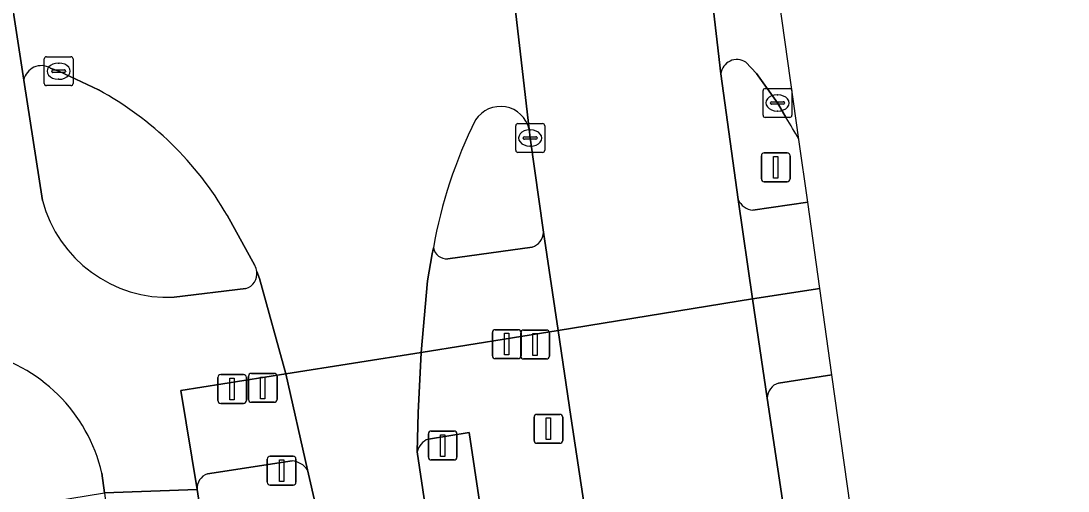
# Model space of a CAD drawing. Extents: x 158472 to 159562, y 388525 to 389606.
# Drawn here: x 159453.64 to 159489.85, y 389072.25 to 389088.52 of the extents above; entities that cross this region are included whole.
import ezdxf

# ---------------------------------------------------------------- set-up
doc = ezdxf.new("R2010")
doc.units = 0
for name, color, linetype in [('IMGEO_Berm_groen', 7, 'Continuous'), ('IMGEO_Drukknoppaal', 7, 'Continuous'), ('IMGEO_Fietspad_gesloten', 7, 'Continuous'), ('IMGEO_Kolk', 7, 'Continuous'), ('IMGEO_OVBaan_gesloten', 7, 'Continuous'), ('IMGEO_Rijbaan_regionaal_gesloten', 7, 'Continuous'), ('IMGEO_Verkeerseiland_groen', 7, 'Continuous'), ('IMGEO_Verkeersregelinstallatiepaal', 7, 'Continuous'), ('IMGEO_Voetpad_open', 7, 'Continuous')]:
    doc.layers.add(name, color=color, linetype=linetype)

msp = doc.modelspace()

# ---------------------------------------------------------------- linework, layer by layer
at = {"layer": 'IMGEO_Berm_groen'}
for points in [[(159488.502, 389027.728), (159481.685, 389076.274), (159479.834, 389075.989)], [(159479.446, 389075.467), (159483.906, 389045.749), (159484.4, 389042.898), (159484.989, 389039.951), (159486.421, 389034.115), (159488.262, 389028.361), (159488.502, 389027.728)], [(159477.197, 389044.426), (159473.675, 389043.874), (159469.133, 389074.28), (159467.727, 389074.05)], [(159467.34, 389073.603), (159471.171, 389047.915), (159472.527, 389039.02), (159473.903, 389030.142), (159477.057, 389010.358)]]:
    msp.add_lwpolyline(points, dxfattribs=at)
for centre, radius, start, end in [((159480.002, 389075.459), 0.556, 107.5919, 179.1616), ((159467.919, 389073.493), 0.589, 109.0033, 169.2265)]:
    msp.add_arc(centre, radius, start, end, dxfattribs=at)
at = {"layer": 'IMGEO_Drukknoppaal'}
for p, q in [((159469.941, 389076.936), (159469.941, 389077.736)), ((159469.941, 389077.736), (159469.941, 389076.936)), ((159470.041, 389077.836), (159470.831, 389077.836)), ((159470.831, 389077.836), (159470.041, 389077.836)), ((159470.931, 389077.736), (159470.931, 389076.936)), ((159470.931, 389076.936), (159470.931, 389077.736)), ((159470.831, 389076.836), (159470.041, 389076.836)), ((159470.041, 389076.836), (159470.831, 389076.836)), ((159460.444, 389075.384), (159460.444, 389076.184)), ((159460.444, 389076.184), (159460.444, 389075.384)), ((159460.544, 389076.284), (159461.334, 389076.284)), ((159461.334, 389076.284), (159460.544, 389076.284)), ((159461.434, 389076.184), (159461.434, 389075.384)), ((159461.434, 389075.384), (159461.434, 389076.184)), ((159461.334, 389075.284), (159460.544, 389075.284)), ((159460.544, 389075.284), (159461.334, 389075.284))]:
    msp.add_line(p, q, dxfattribs=at)
for points in [[(159470.361, 389077.711), (159470.511, 389077.711), (159470.511, 389076.961), (159470.361, 389076.961), (159470.361, 389077.711)], [(159460.864, 389076.159), (159461.014, 389076.159), (159461.014, 389075.409), (159460.864, 389075.409), (159460.864, 389076.159)]]:
    msp.add_lwpolyline(points, dxfattribs=at)
for centre, start, end in [((159470.041, 389077.736), 90, 180), ((159470.041, 389077.736), 90, 180), ((159470.831, 389077.736), 0, 90), ((159470.831, 389077.736), 360, 90), ((159470.041, 389076.936), 180, 270), ((159470.041, 389076.936), 180, 270), ((159470.831, 389076.936), 270, 0), ((159470.831, 389076.936), 270, 0), ((159460.544, 389076.184), 90, 180), ((159460.544, 389076.184), 90, 180), ((159461.334, 389076.184), 0, 90), ((159461.334, 389076.184), 360, 90), ((159460.544, 389075.384), 180, 270), ((159460.544, 389075.384), 180, 270), ((159461.334, 389075.384), 270, 0), ((159461.334, 389075.384), 270, 0)]:
    msp.add_arc(centre, 0.1, start, end, dxfattribs=at)
at = {"layer": 'IMGEO_Fietspad_gesloten'}
for points in [[(159454.383, 389082.303), (159453.735, 389086.477), (159452.441, 389094.801), (159452.264, 389095.911), (159450.771, 389105.441)], [(159478.442, 389082.338), (159478.938, 389078.898), (159481.265, 389079.262)], [(159481.265, 389079.262), (159480.845, 389082.252), (159478.947, 389081.973)], [(159467.903, 389080.668), (159467.853, 389080.462), (159467.692, 389079.522), (159467.472, 389077.041), (159472.219, 389077.802), (159471.711, 389081.205)], [(159471.313, 389080.693), (159468.394, 389080.289)], [(159456.438, 389072.865), (159456.53, 389072.19), (159459.73, 389072.307), (159459.162, 389075.728), (159462.803, 389076.31), (159461.887, 389079.609), (159461.794, 389079.851)], [(159461.413, 389079.259), (159458.94, 389078.956)], [(159470.301, 389005.994), (159467.478, 389023.699), (159463.997, 389045.472), (159460.936, 389064.402), (159459.73, 389072.307), (159456.53, 389072.19), (159457.422, 389064.955), (159457.428, 389064.908), (159458.235, 389060.557), (159460.8, 389044.669), (159464.294, 389022.71), (159467.156, 389004.937)]]:
    msp.add_lwpolyline(points, dxfattribs=at)
for centre, radius, start, end in [((159458.739, 389083.458), 4.506, 194.8478, 272.5595), ((159479.001, 389082.58), 0.609, 203.3992, 264.8841), ((159471.149, 389081.231), 0.563, 286.9779, 357.3032), ((159468.364, 389080.757), 0.469, 190.9778, 273.6935), ((159461.258, 389079.777), 0.541, 286.6245, 7.8464), ((159450.973, 389071.598), 5.61, 13.0495, 77.6264)]:
    msp.add_arc(centre, radius, start, end, dxfattribs=at)
at = {"layer": 'IMGEO_Kolk'}
for p, q in [((159454.516, 389087.282), (159455.368, 389087.282)), ((159454.441, 389086.356), (159454.441, 389087.208)), ((159454.929, 389087.062), (159454.954, 389087.062)), ((159455.442, 389087.208), (159455.442, 389086.356)), ((159454.7, 389086.776), (159454.7, 389086.788)), ((159455.138, 389086.739), (159454.74, 389086.739)), ((159454.743, 389086.825), (159455.141, 389086.825)), ((159455.184, 389086.788), (159455.184, 389086.776)), ((159455.368, 389086.282), (159454.516, 389086.282)), ((159454.952, 389086.502), (159454.927, 389086.502)), ((159479.299, 389085.256), (159479.299, 389086.108)), ((159479.374, 389086.182), (159480.226, 389086.182)), ((159479.787, 389085.962), (159479.812, 389085.962)), ((159480.3, 389086.108), (159480.3, 389085.256)), ((159479.558, 389085.676), (159479.558, 389085.688)), ((159479.996, 389085.639), (159479.598, 389085.639)), ((159479.601, 389085.725), (159479.999, 389085.725)), ((159480.042, 389085.688), (159480.042, 389085.676)), ((159480.226, 389085.182), (159479.374, 389085.182)), ((159479.81, 389085.402), (159479.785, 389085.402)), ((159470.748, 389084.044), (159470.748, 389084.896)), ((159470.823, 389084.97), (159471.675, 389084.97)), ((159471.236, 389084.75), (159471.261, 389084.75)), ((159471.749, 389084.896), (159471.749, 389084.044)), ((159471.007, 389084.464), (159471.007, 389084.476)), ((159471.445, 389084.427), (159471.047, 389084.427)), ((159471.05, 389084.513), (159471.448, 389084.513)), ((159471.491, 389084.476), (159471.491, 389084.464)), ((159471.259, 389084.19), (159471.234, 389084.19)), ((159471.675, 389083.97), (159470.823, 389083.97))]:
    msp.add_line(p, q, dxfattribs=at)
for points in [[(159454.516, 389087.282), (159455.368, 389087.282)], [(159454.441, 389086.356), (159454.441, 389087.208)], [(159455.442, 389087.208), (159455.442, 389086.356)], [(159455.368, 389086.282), (159454.516, 389086.282)], [(159479.299, 389085.256), (159479.299, 389086.108)], [(159479.374, 389086.182), (159480.226, 389086.182)], [(159480.3, 389086.108), (159480.3, 389085.256)], [(159480.226, 389085.182), (159479.374, 389085.182)], [(159470.748, 389084.044), (159470.748, 389084.896)], [(159470.823, 389084.97), (159471.675, 389084.97)], [(159471.749, 389084.896), (159471.749, 389084.044)], [(159471.675, 389083.97), (159470.823, 389083.97)]]:
    msp.add_lwpolyline(points, dxfattribs=at)
for centre, radius, start, end in [((159454.518, 389087.206), 0.0765, 91.552, 178.448), ((159454.518, 389087.206), 0.0765, 91.552, 178.448), ((159455.366, 389087.206), 0.0765, 1.552, 88.448), ((159455.366, 389087.206), 0.0765, 1.552, 88.448), ((159454.74, 389086.785), 0.0403, 85.8775, 175.7526), ((159454.737, 389086.775), 0.0366, 178.938, 274.7102), ((159455.141, 389086.782), 0.043, 264.8664, 352.4533), ((159455.145, 389086.787), 0.0386, 1.7309, 96.639), ((159454.518, 389086.358), 0.0765, 181.552, 268.448), ((159454.518, 389086.358), 0.0765, 181.552, 268.448), ((159455.366, 389086.358), 0.0765, 271.552, 358.448), ((159455.366, 389086.358), 0.0765, 271.552, 358.448), ((159479.376, 389086.106), 0.0765, 91.552, 178.448), ((159479.376, 389086.106), 0.0765, 91.552, 178.448), ((159480.224, 389086.106), 0.0765, 1.552, 88.448), ((159480.224, 389086.106), 0.0765, 1.552, 88.448), ((159479.598, 389085.685), 0.0403, 85.8775, 175.7526), ((159479.595, 389085.675), 0.0366, 178.938, 274.7102), ((159479.999, 389085.682), 0.043, 264.8664, 352.4533), ((159480.003, 389085.687), 0.0386, 1.7309, 96.639), ((159479.376, 389085.258), 0.0765, 181.552, 268.448), ((159479.376, 389085.258), 0.0765, 181.552, 268.448), ((159480.224, 389085.258), 0.0765, 271.552, 358.448), ((159480.224, 389085.258), 0.0765, 271.552, 358.448), ((159470.825, 389084.894), 0.0765, 91.552, 178.448), ((159470.825, 389084.894), 0.0765, 91.552, 178.448), ((159471.673, 389084.894), 0.0765, 1.552, 88.448), ((159471.673, 389084.894), 0.0765, 1.552, 88.448), ((159471.047, 389084.473), 0.0403, 85.8775, 175.7526), ((159471.044, 389084.463), 0.0366, 178.938, 274.7102), ((159471.448, 389084.47), 0.043, 264.8664, 352.4533), ((159471.452, 389084.475), 0.0386, 1.7309, 96.639), ((159470.825, 389084.046), 0.0765, 181.552, 268.448), ((159470.825, 389084.046), 0.0765, 181.552, 268.448), ((159471.673, 389084.046), 0.0765, 271.552, 358.448), ((159471.673, 389084.046), 0.0765, 271.552, 358.448)]:
    msp.add_arc(centre, radius, start, end, dxfattribs=at)
for centre, major_axis, ratio, start_param, end_param in [((159454.928, 389086.782), (-0.387, 0.002), 0.722429, 4.712389, 7.853982), ((159454.953, 389086.782), (-0.39, 0.002), 0.717154, 1.570796, 4.712389), ((159479.786, 389085.682), (-0.387, 0.002), 0.722429, 4.712389, 7.853982), ((159479.811, 389085.682), (-0.39, 0.002), 0.717154, 1.570796, 4.712389), ((159471.235, 389084.47), (-0.387, 0.002), 0.722429, 4.712389, 7.853982), ((159471.26, 389084.47), (-0.39, 0.002), 0.717154, 1.570796, 4.712389)]:
    msp.add_ellipse(centre, major_axis=major_axis, ratio=ratio, start_param=start_param, end_param=end_param, dxfattribs=at)
at = {"layer": 'IMGEO_OVBaan_gesloten'}
msp.add_lwpolyline([(159475.374, 389108.043), (159474.689, 389114.238), (159474.287, 389117.717), (159467.538, 389116.781), (159467.927, 389113.343), (159468.537, 389107.953), (159471.213, 389084.777), (159471.249, 389084.47), (159471.711, 389081.205), (159472.219, 389077.802), (159478.938, 389078.898), (159478.442, 389082.338), (159477.844, 389086.691)], close=True, dxfattribs=at)
msp.add_lwpolyline([(159544.826, 388745.703), (159530.299, 388810.06), (159522.054, 388850.953), (159497.362, 388989.594), (159489.804, 389018.46), (159488.502, 389027.728), (159488.262, 389028.361), (159486.421, 389034.115), (159484.989, 389039.951), (159484.4, 389042.898), (159483.906, 389045.749), (159479.446, 389075.467), (159478.938, 389078.898), (159472.219, 389077.802), (159472.659, 389074.837), (159473.875, 389066.75), (159476.304, 389050.543), (159477.197, 389044.426), (159477.556, 389041.831)], dxfattribs=at)
at = {"layer": 'IMGEO_Rijbaan_regionaal_gesloten'}
for points in [[(159471.213, 389084.777), (159468.537, 389107.953)], [(159475.374, 389108.043), (159477.844, 389086.691)], [(159480.541, 389084.421), (159478.821, 389096.667), (159477.258, 389107.8)], [(159452.441, 389094.801), (159453.735, 389086.477)], [(159478.701, 389087.094), (159479.078, 389086.704), (159479.8, 389085.682), (159480.097, 389085.164)], [(159454.653, 389086.892), (159454.942, 389086.782), (159456.318, 389086.133)], [(159460.769, 389081.794), (159461.722, 389080.056)], [(159461.794, 389079.851), (159461.887, 389079.609), (159462.803, 389076.31), (159467.472, 389077.041), (159467.692, 389079.522), (159467.853, 389080.462), (159467.903, 389080.668)], [(159467.34, 389073.603), (159467.37, 389074.958), (159467.472, 389077.041), (159462.803, 389076.31), (159463.544, 389072.982), (159463.848, 389071.681), (159465.248, 389065.119), (159465.309, 389064.799), (159467.127, 389052.707), (159470.811, 389028.633), (159473.508, 389011.465)], [(159477.057, 389010.358), (159473.903, 389030.142), (159472.527, 389039.02), (159471.171, 389047.915), (159467.34, 389073.603)]]:
    msp.add_lwpolyline(points, dxfattribs=at)
for centre, radius, start, end in [((159454.345, 389086.35), 0.624, 60.4451, 168.2075), ((159478.397, 389086.628), 0.557, 56.9016, 173.4684), ((159450.835, 389076.057), 11.471, 30.0102, 61.4498), ((159470.218, 389084.538), 1.023, 13.4937, 146.9705), ((159468.566, 389077.775), 13.695, 29.0286, 32.6512), ((159483.431, 389078.012), 15.753, 153.2782, 170.295), ((159461.237, 389079.771), 0.562, 8.2121, 30.4924)]:
    msp.add_arc(centre, radius, start, end, dxfattribs=at)
at = {"layer": 'IMGEO_Verkeerseiland_groen'}
for points in [[(159480.097, 389085.164), (159479.8, 389085.682), (159479.078, 389086.704), (159478.701, 389087.094)], [(159456.318, 389086.133), (159454.942, 389086.782), (159454.653, 389086.892)], [(159477.844, 389086.691), (159478.442, 389082.338)], [(159453.735, 389086.477), (159454.383, 389082.303)], [(159471.249, 389084.47), (159471.213, 389084.777)], [(159471.711, 389081.205), (159471.249, 389084.47)], [(159478.947, 389081.973), (159480.845, 389082.252), (159480.541, 389084.421)], [(159461.722, 389080.056), (159460.769, 389081.794)], [(159468.394, 389080.289), (159471.313, 389080.693)], [(159458.94, 389078.956), (159461.413, 389079.259)]]:
    msp.add_lwpolyline(points, dxfattribs=at)
for centre, radius, start, end in [((159454.345, 389086.35), 0.624, 60.4451, 168.2075), ((159478.397, 389086.628), 0.557, 56.9016, 173.4684), ((159450.835, 389076.057), 11.471, 30.0102, 61.4498), ((159470.218, 389084.538), 1.023, 13.4937, 146.9705), ((159468.566, 389077.775), 13.695, 29.0286, 32.6512), ((159483.431, 389078.012), 15.753, 153.2782, 170.295), ((159458.739, 389083.458), 4.506, 194.8478, 272.5595), ((159479.001, 389082.58), 0.609, 203.3992, 264.8841), ((159471.149, 389081.231), 0.563, 286.9779, 357.3032), ((159468.364, 389080.757), 0.469, 190.9778, 273.6935), ((159461.237, 389079.771), 0.562, 8.2121, 30.4924), ((159461.258, 389079.777), 0.541, 286.6245, 7.8464)]:
    msp.add_arc(centre, radius, start, end, dxfattribs=at)
at = {"layer": 'IMGEO_Verkeersregelinstallatiepaal'}
for p, q in [((159479.244, 389083.056), (159479.244, 389083.856)), ((159479.244, 389083.856), (159479.244, 389083.056)), ((159479.344, 389083.956), (159480.134, 389083.956)), ((159480.134, 389083.956), (159479.344, 389083.956)), ((159480.234, 389083.856), (159480.234, 389083.056)), ((159480.234, 389083.056), (159480.234, 389083.856)), ((159480.134, 389082.956), (159479.344, 389082.956)), ((159479.344, 389082.956), (159480.134, 389082.956)), ((159470.921, 389076.923), (159470.921, 389077.723)), ((159470.921, 389077.723), (159470.921, 389076.923)), ((159471.021, 389077.823), (159471.811, 389077.823)), ((159471.811, 389077.823), (159471.021, 389077.823)), ((159471.911, 389077.723), (159471.911, 389076.923)), ((159471.911, 389076.923), (159471.911, 389077.723)), ((159471.811, 389076.823), (159471.021, 389076.823)), ((159471.021, 389076.823), (159471.811, 389076.823)), ((159461.505, 389075.423), (159461.505, 389076.223)), ((159461.505, 389076.223), (159461.505, 389075.423)), ((159461.605, 389076.323), (159462.395, 389076.323)), ((159462.395, 389076.323), (159461.605, 389076.323)), ((159462.495, 389076.223), (159462.495, 389075.423)), ((159462.495, 389075.423), (159462.495, 389076.223)), ((159462.395, 389075.323), (159461.605, 389075.323)), ((159461.605, 389075.323), (159462.395, 389075.323)), ((159471.382, 389074.005), (159471.382, 389074.805)), ((159471.382, 389074.805), (159471.382, 389074.005)), ((159471.482, 389074.905), (159472.272, 389074.905)), ((159472.272, 389074.905), (159471.482, 389074.905)), ((159472.372, 389074.805), (159472.372, 389074.005)), ((159472.372, 389074.005), (159472.372, 389074.805)), ((159467.826, 389074.326), (159468.616, 389074.326)), ((159468.616, 389074.326), (159467.826, 389074.326)), ((159467.726, 389073.426), (159467.726, 389074.226)), ((159467.726, 389074.226), (159467.726, 389073.426)), ((159468.716, 389074.226), (159468.716, 389073.426)), ((159468.716, 389073.426), (159468.716, 389074.226)), ((159472.272, 389073.905), (159471.482, 389073.905)), ((159471.482, 389073.905), (159472.272, 389073.905)), ((159462.156, 389072.557), (159462.156, 389073.357)), ((159462.156, 389073.357), (159462.156, 389072.557)), ((159462.256, 389073.457), (159463.046, 389073.457)), ((159463.046, 389073.457), (159462.256, 389073.457)), ((159463.146, 389073.357), (159463.146, 389072.557)), ((159463.146, 389072.557), (159463.146, 389073.357)), ((159468.616, 389073.326), (159467.826, 389073.326)), ((159467.826, 389073.326), (159468.616, 389073.326)), ((159463.046, 389072.457), (159462.256, 389072.457)), ((159462.256, 389072.457), (159463.046, 389072.457))]:
    msp.add_line(p, q, dxfattribs=at)
for points in [[(159479.664, 389083.831), (159479.814, 389083.831), (159479.814, 389083.081), (159479.664, 389083.081), (159479.664, 389083.831)], [(159471.341, 389077.698), (159471.491, 389077.698), (159471.491, 389076.948), (159471.341, 389076.948), (159471.341, 389077.698)], [(159461.925, 389076.198), (159462.075, 389076.198), (159462.075, 389075.448), (159461.925, 389075.448), (159461.925, 389076.198)], [(159471.802, 389074.78), (159471.952, 389074.78), (159471.952, 389074.03), (159471.802, 389074.03), (159471.802, 389074.78)], [(159468.146, 389074.201), (159468.296, 389074.201), (159468.296, 389073.451), (159468.146, 389073.451), (159468.146, 389074.201)], [(159462.576, 389073.332), (159462.726, 389073.332), (159462.726, 389072.582), (159462.576, 389072.582), (159462.576, 389073.332)]]:
    msp.add_lwpolyline(points, dxfattribs=at)
for centre, start, end in [((159479.344, 389083.856), 90, 180), ((159479.344, 389083.856), 90, 180), ((159480.134, 389083.856), 0, 90), ((159480.134, 389083.856), 360, 90), ((159479.344, 389083.056), 180, 270), ((159479.344, 389083.056), 180, 270), ((159480.134, 389083.056), 270, 0), ((159480.134, 389083.056), 270, 0), ((159471.021, 389077.723), 90, 180), ((159471.021, 389077.723), 90, 180), ((159471.811, 389077.723), 0, 90), ((159471.811, 389077.723), 360, 90), ((159471.021, 389076.923), 180, 270), ((159471.021, 389076.923), 180, 270), ((159471.811, 389076.923), 270, 0), ((159471.811, 389076.923), 270, 0), ((159461.605, 389076.223), 90, 180), ((159461.605, 389076.223), 90, 180), ((159462.395, 389076.223), 0, 90), ((159462.395, 389076.223), 360, 90), ((159461.605, 389075.423), 180, 270), ((159461.605, 389075.423), 180, 270), ((159462.395, 389075.423), 270, 0), ((159462.395, 389075.423), 270, 0), ((159471.482, 389074.805), 90, 180), ((159471.482, 389074.805), 90, 180), ((159472.272, 389074.805), 0, 90), ((159472.272, 389074.805), 360, 90), ((159467.826, 389074.226), 90, 180), ((159467.826, 389074.226), 90, 180), ((159468.616, 389074.226), 0, 90), ((159468.616, 389074.226), 360, 90), ((159471.482, 389074.005), 180, 270), ((159471.482, 389074.005), 180, 270), ((159472.272, 389074.005), 270, 0), ((159472.272, 389074.005), 270, 0), ((159462.256, 389073.357), 90, 180), ((159462.256, 389073.357), 90, 180), ((159463.046, 389073.357), 0, 90), ((159463.046, 389073.357), 360, 90), ((159467.826, 389073.426), 180, 270), ((159467.826, 389073.426), 180, 270), ((159468.616, 389073.426), 270, 0), ((159468.616, 389073.426), 270, 0), ((159462.256, 389072.557), 180, 270), ((159462.256, 389072.557), 180, 270), ((159463.046, 389072.557), 270, 0), ((159463.046, 389072.557), 270, 0)]:
    msp.add_arc(centre, 0.1, start, end, dxfattribs=at)
at = {"layer": 'IMGEO_Voetpad_open'}
for points in [[(159481.685, 389076.274), (159481.265, 389079.262), (159478.938, 389078.898), (159479.446, 389075.467)], [(159428.139, 389078.28), (159449.694, 389074.98), (159451.942, 389074.635), (159452.373, 389071.515), (159452.49, 389071.534), (159456.53, 389072.19), (159456.438, 389072.865)], [(159472.219, 389077.802), (159467.472, 389077.041), (159467.37, 389074.958), (159467.34, 389073.603)], [(159467.727, 389074.05), (159469.133, 389074.28), (159473.675, 389043.874), (159477.197, 389044.426), (159476.304, 389050.543), (159473.875, 389066.75), (159472.659, 389074.837), (159472.219, 389077.802)], [(159462.803, 389076.31), (159459.162, 389075.728), (159459.73, 389072.307)], [(159463.544, 389072.982), (159462.803, 389076.31)], [(159479.834, 389075.989), (159481.685, 389076.274)], [(159460.085, 389072.843), (159463.021, 389073.292)], [(159463.021, 389073.292), (159460.085, 389072.843)], [(159459.73, 389072.307), (159460.936, 389064.402), (159465.248, 389065.119), (159463.848, 389071.681), (159463.544, 389072.982)]]:
    msp.add_lwpolyline(points, dxfattribs=at)
for centre, radius, start, end in [((159450.973, 389071.598), 5.61, 13.0495, 77.6264), ((159480.002, 389075.459), 0.556, 107.5919, 179.1616), ((159467.919, 389073.493), 0.589, 109.0033, 169.2265), ((159462.965, 389072.601), 0.693, 33.3402, 85.3465), ((159462.965, 389072.601), 0.693, 33.3402, 85.3465), ((159460.253, 389072.346), 0.525, 108.7007, 184.2652), ((159460.253, 389072.346), 0.525, 108.7007, 184.2652)]:
    msp.add_arc(centre, radius, start, end, dxfattribs=at)

doc.saveas('drawing.dxf')
